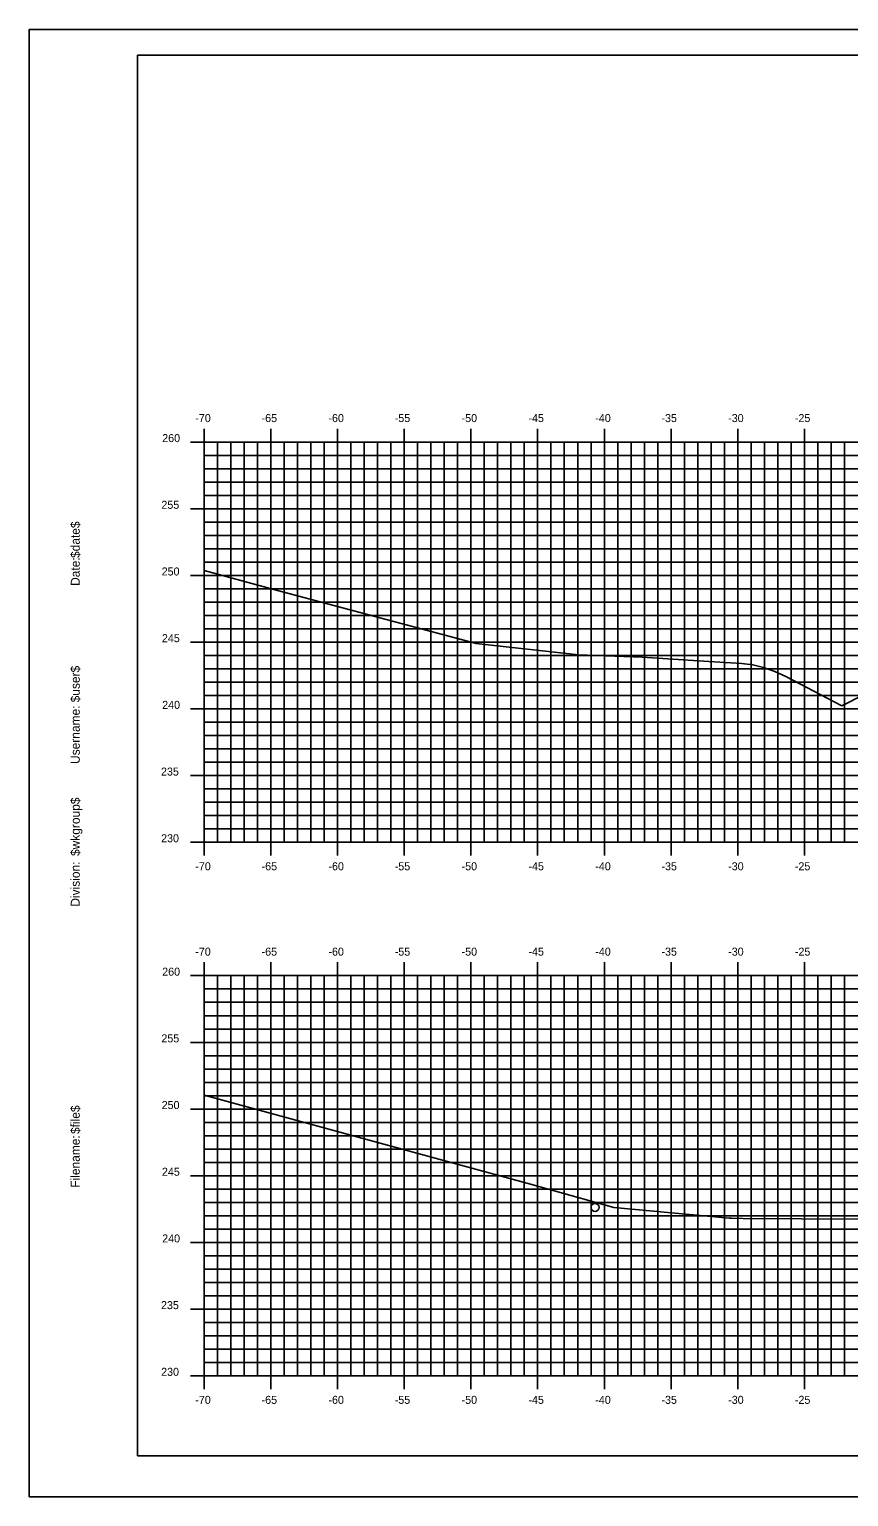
# Model space of a CAD drawing. Extents: x 1168600 to 1177589, y 610178 to 611246.
# Drawn here: x 1173426.2 to 1173487.6, y 610268.7 to 610378.7 of the extents above; entities that cross this region are included whole.
import ezdxf

# ---------------------------------------------------------------- set-up
doc = ezdxf.new("R2010")
doc.units = 0
for name, color, linetype in [('_Station Equation', 7, 'Continuous'), ('BORDER', 7, 'Continuous'), ('Clear Zone and Buffer', 7, 'Continuous'), ('D_Text_Standard', 7, 'Continuous'), ('H_V ANNOTATION', 7, 'Continuous'), ('MAJOR', 7, 'Continuous'), ('MINOR', 7, 'Continuous'), ('PLOT BOUNDARY', 7, 'Continuous')]:
    doc.layers.add(name, color=color, linetype=linetype)

msp = doc.modelspace()

# ---------------------------------------------------------------- linework, layer by layer
at = {"layer": '_Station Equation'}
for points in [[(1173439.31, 610338.17), (1173444.54, 610336.74), (1173459.71, 610332.71), (1173467.37, 610331.85), (1173472.14, 610331.67), (1173477.14, 610331.35), (1173479.61, 610331.19), (1173480.43, 610331.09), (1173481.25, 610330.9), (1173482.08, 610330.61), (1173482.92, 610330.22), (1173487.12, 610328.04)], [(1173439.31, 610298.83), (1173463.78, 610292.18), (1173470.03, 610290.41), (1173478.67, 610289.63), (1173478.85, 610289.61), (1173479.69, 610289.6), (1173488.44, 610289.54)]]:
    msp.add_lwpolyline(points, dxfattribs=at)
at = {"layer": 'BORDER'}
for p, q in [((1173594.31, 610376.8), (1173434.31, 610376.8)), ((1173434.31, 610376.8), (1173434.31, 610271.8)), ((1173434.31, 610271.8), (1173594.31, 610271.8))]:
    msp.add_line(p, q, dxfattribs=at)
at = {"layer": 'Clear Zone and Buffer'}
msp.add_circle((1173468.61, 610290.43), 0.3, dxfattribs=at)
at = {"layer": 'D_Text_Standard'}
msp.add_lwpolyline([(1173487.12, 610328.04), (1173490.31, 610329.64), (1173493.31, 610329.76), (1173509.31, 610330.4), (1173525.31, 610331.04), (1173528.31, 610330.98), (1173530.31, 610329.97)], dxfattribs=at)
at = {"layer": 'MAJOR'}
for p, q in [((1173439.31, 610348.8), (1173439.31, 610347.8)), ((1173444.31, 610348.8), (1173444.31, 610347.8)), ((1173449.31, 610348.8), (1173449.31, 610347.8)), ((1173454.31, 610348.8), (1173454.31, 610347.8)), ((1173459.31, 610348.8), (1173459.31, 610347.8)), ((1173464.31, 610348.8), (1173464.31, 610347.8)), ((1173469.31, 610348.8), (1173469.31, 610347.8)), ((1173474.31, 610348.8), (1173474.31, 610347.8)), ((1173479.31, 610348.8), (1173479.31, 610347.8)), ((1173484.31, 610348.8), (1173484.31, 610347.8)), ((1173438.3, 610347.8), (1173439.31, 610347.8)), ((1173439.31, 610347.8), (1173579.31, 610347.8)), ((1173439.31, 610317.8), (1173439.31, 610347.8)), ((1173439.31, 610317.8), (1173439.31, 610347.8)), ((1173439.31, 610347.8), (1173579.31, 610347.8)), ((1173444.31, 610317.8), (1173444.31, 610347.8)), ((1173449.31, 610317.8), (1173449.31, 610347.8)), ((1173454.31, 610317.8), (1173454.31, 610347.8)), ((1173459.31, 610317.8), (1173459.31, 610347.8)), ((1173464.31, 610317.8), (1173464.31, 610347.8)), ((1173469.31, 610317.8), (1173469.31, 610347.8)), ((1173474.31, 610317.8), (1173474.31, 610347.8)), ((1173479.31, 610317.8), (1173479.31, 610347.8)), ((1173484.31, 610317.8), (1173484.31, 610347.8)), ((1173438.3, 610342.8), (1173439.31, 610342.8)), ((1173439.31, 610342.8), (1173579.31, 610342.8)), ((1173438.3, 610337.8), (1173439.31, 610337.8)), ((1173439.31, 610337.8), (1173579.31, 610337.8)), ((1173438.3, 610332.8), (1173439.31, 610332.8)), ((1173439.31, 610332.8), (1173579.31, 610332.8)), ((1173438.3, 610327.8), (1173439.31, 610327.8)), ((1173439.31, 610327.8), (1173579.31, 610327.8)), ((1173438.3, 610322.8), (1173439.31, 610322.8)), ((1173439.31, 610322.8), (1173579.31, 610322.8)), ((1173438.3, 610317.8), (1173439.31, 610317.8)), ((1173439.31, 610317.8), (1173579.31, 610317.8)), ((1173439.31, 610317.8), (1173579.31, 610317.8)), ((1173439.31, 610316.8), (1173439.31, 610317.8)), ((1173444.31, 610316.8), (1173444.31, 610317.8)), ((1173449.31, 610316.8), (1173449.31, 610317.8)), ((1173454.31, 610316.8), (1173454.31, 610317.8)), ((1173459.31, 610316.8), (1173459.31, 610317.8)), ((1173464.31, 610316.8), (1173464.31, 610317.8)), ((1173469.31, 610316.8), (1173469.31, 610317.8)), ((1173474.31, 610316.8), (1173474.31, 610317.8)), ((1173479.31, 610316.8), (1173479.31, 610317.8)), ((1173484.31, 610316.8), (1173484.31, 610317.8)), ((1173439.31, 610308.8), (1173439.31, 610307.8)), ((1173444.31, 610308.8), (1173444.31, 610307.8)), ((1173449.31, 610308.8), (1173449.31, 610307.8)), ((1173454.31, 610308.8), (1173454.31, 610307.8)), ((1173459.31, 610308.8), (1173459.31, 610307.8)), ((1173464.31, 610308.8), (1173464.31, 610307.8)), ((1173469.31, 610308.8), (1173469.31, 610307.8)), ((1173474.31, 610308.8), (1173474.31, 610307.8)), ((1173479.31, 610308.8), (1173479.31, 610307.8)), ((1173484.31, 610308.8), (1173484.31, 610307.8)), ((1173438.3, 610307.8), (1173439.31, 610307.8)), ((1173439.31, 610307.8), (1173579.31, 610307.8)), ((1173439.31, 610277.8), (1173439.31, 610307.8)), ((1173439.31, 610277.8), (1173439.31, 610307.8)), ((1173439.31, 610307.8), (1173579.31, 610307.8)), ((1173444.31, 610277.8), (1173444.31, 610307.8)), ((1173449.31, 610277.8), (1173449.31, 610307.8)), ((1173454.31, 610277.8), (1173454.31, 610307.8)), ((1173459.31, 610277.8), (1173459.31, 610307.8)), ((1173464.31, 610277.8), (1173464.31, 610307.8)), ((1173469.31, 610277.8), (1173469.31, 610307.8)), ((1173474.31, 610277.8), (1173474.31, 610307.8)), ((1173479.31, 610277.8), (1173479.31, 610307.8)), ((1173484.31, 610277.8), (1173484.31, 610307.8)), ((1173438.3, 610302.8), (1173439.31, 610302.8)), ((1173439.31, 610302.8), (1173579.31, 610302.8)), ((1173438.3, 610297.8), (1173439.31, 610297.8)), ((1173439.31, 610297.8), (1173579.31, 610297.8)), ((1173438.3, 610292.8), (1173439.31, 610292.8)), ((1173439.31, 610292.8), (1173579.31, 610292.8)), ((1173438.3, 610287.8), (1173439.31, 610287.8)), ((1173439.31, 610287.8), (1173579.31, 610287.8)), ((1173438.3, 610282.8), (1173439.31, 610282.8)), ((1173439.31, 610282.8), (1173579.31, 610282.8)), ((1173438.3, 610277.8), (1173439.31, 610277.8)), ((1173439.31, 610277.8), (1173579.31, 610277.8)), ((1173439.31, 610277.8), (1173579.31, 610277.8)), ((1173439.31, 610276.8), (1173439.31, 610277.8)), ((1173444.31, 610276.8), (1173444.31, 610277.8)), ((1173449.31, 610276.8), (1173449.31, 610277.8)), ((1173454.31, 610276.8), (1173454.31, 610277.8)), ((1173459.31, 610276.8), (1173459.31, 610277.8)), ((1173464.31, 610276.8), (1173464.31, 610277.8)), ((1173469.31, 610276.8), (1173469.31, 610277.8)), ((1173474.31, 610276.8), (1173474.31, 610277.8)), ((1173479.31, 610276.8), (1173479.31, 610277.8)), ((1173484.31, 610276.8), (1173484.31, 610277.8))]:
    msp.add_line(p, q, dxfattribs=at)
at = {"layer": 'MINOR'}
for p, q in [((1173440.31, 610317.8), (1173440.31, 610347.8)), ((1173441.31, 610317.8), (1173441.31, 610347.8)), ((1173442.31, 610317.8), (1173442.31, 610347.8)), ((1173443.31, 610317.8), (1173443.31, 610347.8)), ((1173445.31, 610317.8), (1173445.31, 610347.8)), ((1173446.31, 610317.8), (1173446.31, 610347.8)), ((1173447.31, 610317.8), (1173447.31, 610347.8)), ((1173448.31, 610317.8), (1173448.31, 610347.8)), ((1173450.31, 610317.8), (1173450.31, 610347.8)), ((1173451.31, 610317.8), (1173451.31, 610347.8)), ((1173452.31, 610317.8), (1173452.31, 610347.8)), ((1173453.31, 610317.8), (1173453.31, 610347.8)), ((1173455.31, 610317.8), (1173455.31, 610347.8)), ((1173456.31, 610317.8), (1173456.31, 610347.8)), ((1173457.31, 610317.8), (1173457.31, 610347.8)), ((1173458.31, 610317.8), (1173458.31, 610347.8)), ((1173460.31, 610317.8), (1173460.31, 610347.8)), ((1173461.31, 610317.8), (1173461.31, 610347.8)), ((1173462.31, 610317.8), (1173462.31, 610347.8)), ((1173463.31, 610317.8), (1173463.31, 610347.8)), ((1173465.31, 610317.8), (1173465.31, 610347.8)), ((1173466.31, 610317.8), (1173466.31, 610347.8)), ((1173467.31, 610317.8), (1173467.31, 610347.8)), ((1173468.31, 610317.8), (1173468.31, 610347.8)), ((1173470.31, 610317.8), (1173470.31, 610347.8)), ((1173471.31, 610317.8), (1173471.31, 610347.8)), ((1173472.31, 610317.8), (1173472.31, 610347.8)), ((1173473.31, 610317.8), (1173473.31, 610347.8)), ((1173475.31, 610317.8), (1173475.31, 610347.8)), ((1173476.31, 610317.8), (1173476.31, 610347.8)), ((1173477.31, 610317.8), (1173477.31, 610347.8)), ((1173478.31, 610317.8), (1173478.31, 610347.8)), ((1173480.31, 610317.8), (1173480.31, 610347.8)), ((1173481.31, 610317.8), (1173481.31, 610347.8)), ((1173482.31, 610317.8), (1173482.31, 610347.8)), ((1173483.31, 610317.8), (1173483.31, 610347.8)), ((1173485.31, 610317.8), (1173485.31, 610347.8)), ((1173486.31, 610317.8), (1173486.31, 610347.8)), ((1173487.31, 610317.8), (1173487.31, 610347.8)), ((1173439.31, 610346.8), (1173579.31, 610346.8)), ((1173439.31, 610346.8), (1173440.31, 610346.8)), ((1173439.31, 610345.8), (1173579.31, 610345.8)), ((1173439.31, 610345.8), (1173440.31, 610345.8)), ((1173439.31, 610344.8), (1173579.31, 610344.8)), ((1173439.31, 610344.8), (1173440.31, 610344.8)), ((1173439.31, 610343.8), (1173579.31, 610343.8)), ((1173439.31, 610343.8), (1173440.31, 610343.8)), ((1173439.31, 610341.8), (1173579.31, 610341.8)), ((1173439.31, 610341.8), (1173440.31, 610341.8)), ((1173439.31, 610340.8), (1173579.31, 610340.8)), ((1173439.31, 610340.8), (1173440.31, 610340.8)), ((1173439.31, 610339.8), (1173579.31, 610339.8)), ((1173439.31, 610339.8), (1173440.31, 610339.8)), ((1173439.31, 610338.8), (1173579.31, 610338.8)), ((1173439.31, 610338.8), (1173440.31, 610338.8)), ((1173439.31, 610336.8), (1173579.31, 610336.8)), ((1173439.31, 610336.8), (1173440.31, 610336.8)), ((1173439.31, 610335.8), (1173579.31, 610335.8)), ((1173439.31, 610335.8), (1173440.31, 610335.8)), ((1173439.31, 610334.8), (1173579.31, 610334.8)), ((1173439.31, 610334.8), (1173440.31, 610334.8)), ((1173439.31, 610333.8), (1173579.31, 610333.8)), ((1173439.31, 610333.8), (1173440.31, 610333.8)), ((1173439.31, 610331.8), (1173579.31, 610331.8)), ((1173439.31, 610331.8), (1173440.31, 610331.8)), ((1173439.31, 610330.8), (1173579.31, 610330.8)), ((1173439.31, 610330.8), (1173440.31, 610330.8)), ((1173439.31, 610329.8), (1173579.31, 610329.8)), ((1173439.31, 610329.8), (1173440.31, 610329.8)), ((1173439.31, 610328.8), (1173579.31, 610328.8)), ((1173439.31, 610328.8), (1173440.31, 610328.8)), ((1173439.31, 610326.8), (1173579.31, 610326.8)), ((1173439.31, 610326.8), (1173440.31, 610326.8)), ((1173439.31, 610325.8), (1173579.31, 610325.8)), ((1173439.31, 610325.8), (1173440.31, 610325.8)), ((1173439.31, 610324.8), (1173579.31, 610324.8)), ((1173439.31, 610324.8), (1173440.31, 610324.8)), ((1173439.31, 610323.8), (1173579.31, 610323.8)), ((1173439.31, 610323.8), (1173440.31, 610323.8)), ((1173439.31, 610321.8), (1173579.31, 610321.8)), ((1173439.31, 610321.8), (1173440.31, 610321.8)), ((1173439.31, 610320.8), (1173579.31, 610320.8)), ((1173439.31, 610320.8), (1173440.31, 610320.8)), ((1173439.31, 610319.8), (1173579.31, 610319.8)), ((1173439.31, 610319.8), (1173440.31, 610319.8)), ((1173439.31, 610318.8), (1173579.31, 610318.8)), ((1173439.31, 610318.8), (1173440.31, 610318.8)), ((1173440.31, 610277.8), (1173440.31, 610307.8)), ((1173441.31, 610277.8), (1173441.31, 610307.8)), ((1173442.31, 610277.8), (1173442.31, 610307.8)), ((1173443.31, 610277.8), (1173443.31, 610307.8)), ((1173445.31, 610277.8), (1173445.31, 610307.8)), ((1173446.31, 610277.8), (1173446.31, 610307.8)), ((1173447.31, 610277.8), (1173447.31, 610307.8)), ((1173448.31, 610277.8), (1173448.31, 610307.8)), ((1173450.31, 610277.8), (1173450.31, 610307.8)), ((1173451.31, 610277.8), (1173451.31, 610307.8)), ((1173452.31, 610277.8), (1173452.31, 610307.8)), ((1173453.31, 610277.8), (1173453.31, 610307.8)), ((1173455.31, 610277.8), (1173455.31, 610307.8)), ((1173456.31, 610277.8), (1173456.31, 610307.8)), ((1173457.31, 610277.8), (1173457.31, 610307.8)), ((1173458.31, 610277.8), (1173458.31, 610307.8)), ((1173460.31, 610277.8), (1173460.31, 610307.8)), ((1173461.31, 610277.8), (1173461.31, 610307.8)), ((1173462.31, 610277.8), (1173462.31, 610307.8)), ((1173463.31, 610277.8), (1173463.31, 610307.8)), ((1173465.31, 610277.8), (1173465.31, 610307.8)), ((1173466.31, 610277.8), (1173466.31, 610307.8)), ((1173467.31, 610277.8), (1173467.31, 610307.8)), ((1173468.31, 610277.8), (1173468.31, 610307.8)), ((1173470.31, 610277.8), (1173470.31, 610307.8)), ((1173471.31, 610277.8), (1173471.31, 610307.8)), ((1173472.31, 610277.8), (1173472.31, 610307.8)), ((1173473.31, 610277.8), (1173473.31, 610307.8)), ((1173475.31, 610277.8), (1173475.31, 610307.8)), ((1173476.31, 610277.8), (1173476.31, 610307.8)), ((1173477.31, 610277.8), (1173477.31, 610307.8)), ((1173478.31, 610277.8), (1173478.31, 610307.8)), ((1173480.31, 610277.8), (1173480.31, 610307.8)), ((1173481.31, 610277.8), (1173481.31, 610307.8)), ((1173482.31, 610277.8), (1173482.31, 610307.8)), ((1173483.31, 610277.8), (1173483.31, 610307.8)), ((1173485.31, 610277.8), (1173485.31, 610307.8)), ((1173486.31, 610277.8), (1173486.31, 610307.8)), ((1173487.31, 610277.8), (1173487.31, 610307.8)), ((1173439.31, 610306.8), (1173579.31, 610306.8)), ((1173439.31, 610306.8), (1173440.31, 610306.8)), ((1173439.31, 610305.8), (1173579.31, 610305.8)), ((1173439.31, 610305.8), (1173440.31, 610305.8)), ((1173439.31, 610304.8), (1173579.31, 610304.8)), ((1173439.31, 610304.8), (1173440.31, 610304.8)), ((1173439.31, 610303.8), (1173579.31, 610303.8)), ((1173439.31, 610303.8), (1173440.31, 610303.8)), ((1173439.31, 610301.8), (1173579.31, 610301.8)), ((1173439.31, 610301.8), (1173440.31, 610301.8)), ((1173439.31, 610300.8), (1173579.31, 610300.8)), ((1173439.31, 610300.8), (1173440.31, 610300.8)), ((1173439.31, 610299.8), (1173579.31, 610299.8)), ((1173439.31, 610299.8), (1173440.31, 610299.8)), ((1173439.31, 610298.8), (1173579.31, 610298.8)), ((1173439.31, 610298.8), (1173440.31, 610298.8)), ((1173439.31, 610296.8), (1173579.31, 610296.8)), ((1173439.31, 610296.8), (1173440.31, 610296.8)), ((1173439.31, 610295.8), (1173579.31, 610295.8)), ((1173439.31, 610295.8), (1173440.31, 610295.8)), ((1173439.31, 610294.8), (1173579.31, 610294.8)), ((1173439.31, 610294.8), (1173440.31, 610294.8)), ((1173439.31, 610293.8), (1173579.31, 610293.8)), ((1173439.31, 610293.8), (1173440.31, 610293.8)), ((1173439.31, 610291.8), (1173579.31, 610291.8)), ((1173439.31, 610291.8), (1173440.31, 610291.8)), ((1173439.31, 610290.8), (1173579.31, 610290.8)), ((1173439.31, 610290.8), (1173440.31, 610290.8)), ((1173439.31, 610289.8), (1173579.31, 610289.8)), ((1173439.31, 610289.8), (1173440.31, 610289.8)), ((1173439.31, 610288.8), (1173579.31, 610288.8)), ((1173439.31, 610288.8), (1173440.31, 610288.8)), ((1173439.31, 610286.8), (1173579.31, 610286.8)), ((1173439.31, 610286.8), (1173440.31, 610286.8)), ((1173439.31, 610285.8), (1173579.31, 610285.8)), ((1173439.31, 610285.8), (1173440.31, 610285.8)), ((1173439.31, 610284.8), (1173579.31, 610284.8)), ((1173439.31, 610284.8), (1173440.31, 610284.8)), ((1173439.31, 610283.8), (1173579.31, 610283.8)), ((1173439.31, 610283.8), (1173440.31, 610283.8)), ((1173439.31, 610281.8), (1173579.31, 610281.8)), ((1173439.31, 610281.8), (1173440.31, 610281.8)), ((1173439.31, 610280.8), (1173579.31, 610280.8)), ((1173439.31, 610280.8), (1173440.31, 610280.8)), ((1173439.31, 610279.8), (1173579.31, 610279.8)), ((1173439.31, 610279.8), (1173440.31, 610279.8)), ((1173439.31, 610278.8), (1173579.31, 610278.8)), ((1173439.31, 610278.8), (1173440.31, 610278.8))]:
    msp.add_line(p, q, dxfattribs=at)
at = {"layer": 'PLOT BOUNDARY'}
msp.add_lwpolyline([(1173426.21, 610268.74), (1173596.21, 610268.74), (1173596.21, 610378.74), (1173426.21, 610378.74)], close=True, dxfattribs=at)

# ---------------------------------------------------------------- texts
at = {"layer": 'BORDER'}
for s, p in [('$date$', (1173429.99, 610339.11)), ('Date:', (1173429.99, 610337.02)), ('$user$', (1173429.99, 610328.29)), ('Username:', (1173429.99, 610323.67)), ('$wkgroup$', (1173429.99, 610316.77)), ('Division:', (1173429.99, 610312.97)), ('$file$', (1173429.99, 610295.93)), ('Filename:', (1173429.99, 610291.9))]:
    msp.add_text(s, height=0.67, rotation=90, dxfattribs=at).set_placement(p)
at = {"layer": 'H_V ANNOTATION'}
for s, p in [('-70', (1173438.65, 610349.3)), ('-65', (1173443.62, 610349.3)), ('-60', (1173448.63, 610349.3)), ('-55', (1173453.6, 610349.3)), ('-50', (1173458.61, 610349.3)), ('-45', (1173463.62, 610349.3)), ('-40', (1173468.63, 610349.3)), ('-35', (1173473.59, 610349.3)), ('-30', (1173478.59, 610349.3)), ('-25', (1173483.59, 610349.3)), ('260', (1173436.17, 610347.8)), ('255', (1173436.11, 610342.8)), ('250', (1173436.13, 610337.8)), ('245', (1173436.15, 610332.8)), ('240', (1173436.17, 610327.8)), ('235', (1173436.08, 610322.8)), ('230', (1173436.09, 610317.8)), ('-70', (1173438.65, 610315.7)), ('-65', (1173443.62, 610315.7)), ('-60', (1173448.63, 610315.7)), ('-55', (1173453.6, 610315.7)), ('-50', (1173458.61, 610315.7)), ('-45', (1173463.62, 610315.7)), ('-40', (1173468.63, 610315.7)), ('-35', (1173473.59, 610315.7)), ('-30', (1173478.59, 610315.7)), ('-25', (1173483.59, 610315.7)), ('-70', (1173438.65, 610309.3)), ('-65', (1173443.62, 610309.3)), ('-60', (1173448.63, 610309.3)), ('-55', (1173453.6, 610309.3)), ('-50', (1173458.61, 610309.3)), ('-45', (1173463.62, 610309.3)), ('-40', (1173468.63, 610309.3)), ('-35', (1173473.59, 610309.3)), ('-30', (1173478.59, 610309.3)), ('-25', (1173483.59, 610309.3)), ('260', (1173436.17, 610307.8)), ('255', (1173436.11, 610302.8)), ('250', (1173436.13, 610297.8)), ('245', (1173436.15, 610292.8)), ('240', (1173436.17, 610287.8)), ('235', (1173436.08, 610282.8)), ('230', (1173436.09, 610277.8)), ('-70', (1173438.65, 610275.7)), ('-65', (1173443.62, 610275.7)), ('-60', (1173448.63, 610275.7)), ('-55', (1173453.6, 610275.7)), ('-50', (1173458.61, 610275.7)), ('-45', (1173463.62, 610275.7)), ('-40', (1173468.63, 610275.7)), ('-35', (1173473.59, 610275.7)), ('-30', (1173478.59, 610275.7)), ('-25', (1173483.59, 610275.7))]:
    msp.add_text(s, height=0.6, dxfattribs=at).set_placement(p)

doc.saveas('drawing.dxf')
